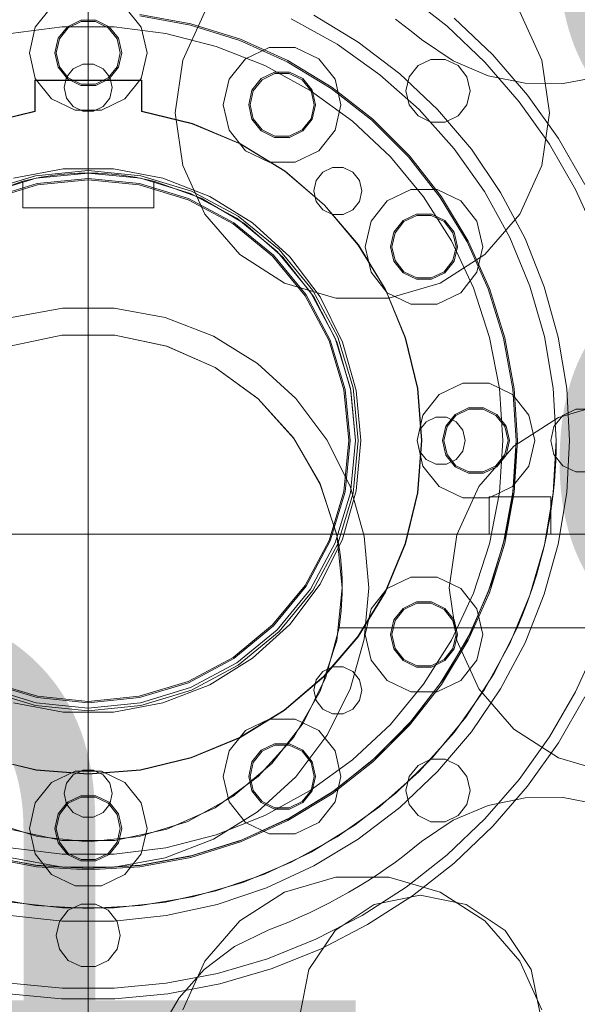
# Model space of a CAD drawing. Header units: millimetres. Extents: x -1970 to 61924, y -58230 to 6847.
# Tile 679 of 925: x 24424 to 24633, y 1514 to 1882. Entities that reach past the tile are written whole.
import ezdxf

# ---------------------------------------------------------------- set-up
doc = ezdxf.new("R2010")
doc.units = ezdxf.units.MM
for name, color, linetype, lineweight in [('COTAS_O', 1, 'Continuous', 0), ('COTAS_P', 1, 'Continuous', 0), ('lateral_briquetadora', 7, 'Continuous', 0)]:
    doc.layers.add(name, color=color, linetype=linetype, lineweight=lineweight)
doc.dimstyles.new('R19_100', dxfattribs={"dimtxt": 250, "dimasz": 150, "dimexe": 150, "dimexo": 80, "dimgap": 100, "dimtad": 1, "dimtih": 1, "dimtoh": 1, "dimdsep": 46, "dimcen": 0.09, "dimadec": 0, "dimazin": 0, "dimtfac": 1, "dimtdec": 4, "dimtofl": 0, "dimtmove": 0, "dimatfit": 3, "dimfxl": 1, "dimtolj": 1, "dimtzin": 0, "dimarcsym": 0})

# ---------------------------------------------------------------- blocks, each defined once
blk = doc.blocks.new('DIM_R26_4')
at = {"layer": 'COTAS_P'}
for p, q in [((15248.37, 1279.09), (24311.82, 4109.09)), ((24311.82, 4109.09), (24155.23, 4107.34)), ((24311.82, 4109.09), (24182.05, 4021.43)), ((24580.07, 3250), (24311.82, 4109.09)), ((15248.37, 1279.09), (15378.14, 1366.76)), ((15248.37, 1279.09), (15404.97, 1280.85)), ((15516.62, 420), (15248.37, 1279.09))]:
    blk.add_line(p, q, dxfattribs=at)
blk.add_text('9495 P', height=250, rotation=17.3406, dxfattribs=at).set_placement((19750.29, 2789.55))
blk = doc.blocks.new('DIM_R26_6')
at = {"layer": 'COTAS_P'}
for p, q in [((24580.07, 3250), (24980.07, 3250)), ((24980.07, 3250), (24935.07, 3100)), ((24980.07, 0), (24980.07, 3250)), ((24980.07, 3250), (25025.07, 3100)), ((24980.07, 0), (24935.07, 150)), ((24980.07, 0), (25025.07, 150)), ((24580.07, 0), (24980.07, 0))]:
    blk.add_line(p, q, dxfattribs=at)
blk.add_text('3250 P', height=250, rotation=90, dxfattribs=at).set_placement((24880.07, 1625))
blk = doc.blocks.new('DIM_R26_7')
at = {"layer": 'COTAS_P'}
for p, q in [((24250.07, 2141), (24400.07, 2186)), ((26750.07, 2141), (26600.07, 2186)), ((24250.07, 1241), (24250.07, 2141)), ((24250.07, 2141), (26750.07, 2141)), ((24250.07, 2141), (24400.07, 2096)), ((26750.07, 2141), (26600.07, 2096)), ((26750.07, 1241), (26750.07, 2141))]:
    blk.add_line(p, q, dxfattribs=at)
blk.add_text('2500 P', height=250, dxfattribs=at).set_placement((25500.07, 2241))
blk = doc.blocks.new('DIM_R26_8')
at = {"layer": 'COTAS_P'}
for p, q in [((24250.07, 1241), (24650.07, 1241)), ((24650.07, 1241), (24605.07, 1091)), ((24650.07, 0), (24650.07, 1241)), ((24650.07, 1241), (24695.07, 1091)), ((24650.07, 0), (24605.07, 150)), ((24650.07, 0), (24695.07, 150)), ((24250.07, 0), (24650.07, 0))]:
    blk.add_line(p, q, dxfattribs=at)
blk.add_text('1241 P', height=250, rotation=90, dxfattribs=at).set_placement((24550.07, 620.5))
blk = doc.blocks.new('DIM_R26_23')
at = {"layer": 'COTAS_O'}
for p, q in [((23750.07, 2330), (24450.07, 2330)), ((24450.07, 2330), (24405.07, 2180)), ((24450.07, 0), (24450.07, 2330)), ((24450.07, 2330), (24495.07, 2180)), ((24450.07, 0), (24405.07, 150)), ((24450.07, 0), (24495.07, 150)), ((23750.07, 0), (24450.07, 0))]:
    blk.add_line(p, q, dxfattribs=at)
blk.add_text('2330 O', height=250, rotation=90, dxfattribs=at).set_placement((24350.07, 1165))

msp = doc.modelspace()

# ---------------------------------------------------------------- linework, layer by layer
at = {"layer": 'lateral_briquetadora'}
for p, q in [((24568.979, 1891.988), (24584.314, 1879.929)), ((24430.246, 1879.545), (24436.351, 1887.2)), ((24463.784, 1887.2), (24469.889, 1879.545)), ((24485.403, 1867.256), (24493.68, 1885.38)), ((24611.455, 1885.38), (24619.732, 1867.256)), ((24442.274, 1879.773), (24447.286, 1882.187)), ((24442.586, 1879.382), (24447.397, 1881.699)), ((24447.286, 1882.187), (24452.849, 1882.187)), ((24447.397, 1881.699), (24452.738, 1881.699)), ((24452.738, 1881.699), (24457.549, 1879.382)), ((24452.849, 1882.187), (24457.861, 1879.773)), ((24469.353, 1883.833), (24488.358, 1880.351)), ((24469.414, 1884.33), (24488.478, 1880.836)), ((24525.997, 1882.67), (24543.173, 1873.177)), ((24551.081, 1873.984), (24534.381, 1884.032)), ((24568.249, 1880.107), (24564.927, 1882.583)), ((24586.933, 1882.952), (24601.328, 1869.227)), ((24421.023, 1877.255), (24440.335, 1879.694)), ((24428.067, 1870), (24430.246, 1879.545)), ((24438.805, 1875.424), (24442.274, 1879.773)), ((24439.256, 1875.207), (24442.586, 1879.382)), ((24440.335, 1879.694), (24459.8, 1879.694)), ((24457.549, 1879.382), (24460.879, 1875.207)), ((24457.861, 1879.773), (24461.33, 1875.424)), ((24459.8, 1879.694), (24479.112, 1877.255)), ((24469.889, 1879.545), (24472.067, 1870)), ((24488.358, 1880.351), (24506.804, 1874.603)), ((24488.478, 1880.836), (24506.982, 1875.07)), ((24571.518, 1877.56), (24568.249, 1880.107)), ((24584.314, 1879.929), (24598.433, 1866.466)), ((24437.567, 1870), (24438.805, 1875.424)), ((24438.067, 1870), (24439.256, 1875.207)), ((24460.879, 1875.207), (24462.067, 1870)), ((24461.33, 1875.424), (24462.567, 1870)), ((24479.112, 1877.255), (24497.965, 1872.414)), ((24506.804, 1874.603), (24524.423, 1866.673)), ((24506.982, 1875.07), (24524.656, 1867.116)), ((24574.733, 1874.945), (24571.518, 1877.56)), ((24586.499, 1866.974), (24574.733, 1874.945)), ((24497.965, 1872.414), (24516.063, 1865.248)), ((24508.851, 1867.774), (24517.672, 1872.022)), ((24517.672, 1872.022), (24527.463, 1872.022)), ((24527.463, 1872.022), (24536.284, 1867.774)), ((24543.173, 1873.177), (24559.178, 1861.821)), ((24566.597, 1862.189), (24551.081, 1873.984)), ((24430.246, 1860.455), (24428.067, 1870)), ((24438.805, 1864.576), (24437.567, 1870)), ((24439.256, 1864.793), (24438.067, 1870)), ((24462.067, 1870), (24460.879, 1864.793)), ((24462.567, 1870), (24461.33, 1864.576)), ((24472.067, 1870), (24469.889, 1860.455)), ((24482.567, 1847.535), (24485.403, 1867.256)), ((24502.746, 1860.119), (24508.851, 1867.774)), ((24524.423, 1866.673), (24540.958, 1856.677)), ((24524.656, 1867.116), (24541.242, 1857.089)), ((24536.284, 1867.774), (24542.389, 1860.119)), ((24578.212, 1867.514), (24573.4, 1865.197)), ((24583.552, 1867.514), (24578.212, 1867.514)), ((24588.364, 1865.197), (24583.552, 1867.514)), ((24599.595, 1861.452), (24586.499, 1866.974)), ((24601.328, 1869.227), (24614.353, 1854.195)), ((24619.732, 1867.256), (24622.567, 1847.535)), ((24442.274, 1860.227), (24438.805, 1864.576)), ((24442.586, 1860.618), (24439.256, 1864.793)), ((24441.959, 1860.905), (24444.456, 1864.036)), ((24444.456, 1864.036), (24448.065, 1865.774)), ((24448.065, 1865.774), (24452.07, 1865.774)), ((24452.07, 1865.774), (24455.679, 1864.036)), ((24455.679, 1864.036), (24458.176, 1860.905)), ((24460.879, 1864.793), (24457.549, 1860.618)), ((24461.33, 1864.576), (24457.861, 1860.227)), ((24516.063, 1865.248), (24533.121, 1855.871)), ((24573.4, 1865.197), (24570.071, 1861.021)), ((24591.694, 1861.021), (24588.364, 1865.197)), ((24598.433, 1866.466), (24611.208, 1851.723)), ((24430.067, 1859.75), (24470.067, 1859.75)), ((24430.067, 1848.136), (24430.067, 1859.75)), ((24430.167, 1848.051), (24430.167, 1859.65)), ((24430.167, 1859.65), (24469.967, 1859.65)), ((24436.351, 1852.8), (24430.246, 1860.455)), ((24441.067, 1857), (24441.959, 1860.905)), ((24447.286, 1857.813), (24442.274, 1860.227)), ((24447.397, 1858.301), (24442.586, 1860.618)), ((24457.549, 1860.618), (24452.738, 1858.301)), ((24457.861, 1860.227), (24452.849, 1857.813)), ((24458.176, 1860.905), (24459.067, 1857)), ((24469.889, 1860.455), (24463.784, 1852.8)), ((24469.967, 1859.65), (24469.967, 1848.051)), ((24470.067, 1859.75), (24470.067, 1848.136)), ((24500.567, 1850.574), (24502.746, 1860.119)), ((24511.305, 1855.997), (24514.774, 1860.347)), ((24511.756, 1855.78), (24515.086, 1859.956)), ((24514.774, 1860.347), (24519.786, 1862.76)), ((24515.086, 1859.956), (24519.897, 1862.273)), ((24519.786, 1862.76), (24525.349, 1862.76)), ((24519.897, 1862.273), (24525.238, 1862.273)), ((24525.238, 1862.273), (24530.049, 1859.956)), ((24525.349, 1862.76), (24530.361, 1860.347)), ((24530.049, 1859.956), (24533.379, 1855.78)), ((24530.361, 1860.347), (24533.83, 1855.997)), ((24542.389, 1860.119), (24544.567, 1850.574)), ((24559.178, 1861.821), (24573.811, 1848.744)), ((24580.747, 1848.786), (24566.597, 1862.189)), ((24570.071, 1861.021), (24568.882, 1855.815)), ((24592.882, 1855.815), (24591.694, 1861.021)), ((24613.516, 1858.59), (24599.595, 1861.452)), ((24641.685, 1861.183), (24627.729, 1858.499)), ((24441.959, 1853.095), (24441.067, 1857)), ((24452.849, 1857.813), (24447.286, 1857.813)), ((24452.738, 1858.301), (24447.397, 1858.301)), ((24459.067, 1857), (24458.176, 1853.095)), ((24510.067, 1850.574), (24511.305, 1855.997)), ((24510.567, 1850.574), (24511.756, 1855.78)), ((24533.121, 1855.871), (24548.868, 1844.43)), ((24533.379, 1855.78), (24534.567, 1850.574)), ((24533.83, 1855.997), (24535.067, 1850.574)), ((24540.958, 1856.677), (24556.167, 1844.762)), ((24541.242, 1857.089), (24556.499, 1845.136)), ((24568.882, 1855.815), (24570.071, 1850.608)), ((24591.694, 1850.608), (24592.882, 1855.815)), ((24627.729, 1858.499), (24613.516, 1858.59)), ((24445.172, 1848.552), (24436.351, 1852.8)), ((24444.456, 1849.964), (24441.959, 1853.095)), ((24463.784, 1852.8), (24454.963, 1848.552)), ((24458.176, 1853.095), (24455.679, 1849.964)), ((24614.353, 1854.195), (24625.889, 1837.994)), ((24448.065, 1848.226), (24444.456, 1849.964)), ((24454.963, 1848.552), (24445.172, 1848.552)), ((24455.679, 1849.964), (24452.07, 1848.226)), ((24502.746, 1841.028), (24500.567, 1850.574)), ((24511.305, 1845.15), (24510.067, 1850.574)), ((24511.756, 1845.367), (24510.567, 1850.574)), ((24534.567, 1850.574), (24533.379, 1845.367)), ((24535.067, 1850.574), (24533.83, 1845.15)), ((24544.567, 1850.574), (24542.389, 1841.028)), ((24570.071, 1850.608), (24573.4, 1846.433)), ((24573.811, 1848.744), (24586.888, 1834.111)), ((24593.364, 1833.931), (24580.747, 1848.786)), ((24588.364, 1846.433), (24591.694, 1850.608)), ((24611.208, 1851.723), (24622.524, 1835.831)), ((24411.103, 1843.509), (24430.067, 1848.136)), ((24411.206, 1843.437), (24430.167, 1848.051)), ((24452.07, 1848.226), (24448.065, 1848.226)), ((24469.967, 1848.051), (24488.929, 1843.437)), ((24470.067, 1848.136), (24489.032, 1843.509)), ((24485.403, 1827.814), (24482.567, 1847.535)), ((24514.774, 1840.801), (24511.305, 1845.15)), ((24515.086, 1841.192), (24511.756, 1845.367)), ((24533.379, 1845.367), (24530.049, 1841.192)), ((24533.83, 1845.15), (24530.361, 1840.801)), ((24556.167, 1844.762), (24569.829, 1831.1)), ((24556.499, 1845.136), (24570.203, 1831.431)), ((24573.4, 1846.433), (24578.212, 1844.116)), ((24583.552, 1844.116), (24588.364, 1846.433)), ((24622.567, 1847.535), (24619.732, 1827.814)), ((24488.929, 1843.437), (24506.938, 1835.92)), ((24489.032, 1843.509), (24507.043, 1835.979)), ((24508.851, 1833.373), (24502.746, 1841.028)), ((24519.897, 1838.875), (24515.086, 1841.192)), ((24530.049, 1841.192), (24525.238, 1838.875)), ((24542.389, 1841.028), (24536.284, 1833.373)), ((24548.868, 1844.43), (24563.058, 1831.105)), ((24578.212, 1844.116), (24583.552, 1844.116)), ((24519.786, 1838.387), (24514.774, 1840.801)), ((24525.349, 1838.387), (24519.786, 1838.387)), ((24525.238, 1838.875), (24519.897, 1838.875)), ((24530.361, 1840.801), (24525.349, 1838.387)), ((24625.889, 1837.994), (24635.834, 1820.769)), ((24506.938, 1835.92), (24523.553, 1825.685)), ((24507.043, 1835.979), (24523.658, 1825.732)), ((24586.888, 1834.111), (24598.244, 1818.106)), ((24604.302, 1817.8), (24593.364, 1833.931)), ((24622.524, 1835.831), (24632.279, 1818.936)), ((24517.672, 1829.125), (24508.851, 1833.373)), ((24536.284, 1833.373), (24527.463, 1829.125)), ((24563.058, 1831.105), (24575.465, 1816.107)), ((24569.829, 1831.1), (24581.745, 1815.89)), ((24570.203, 1831.431), (24582.156, 1816.174)), ((24422.154, 1823.106), (24440.656, 1826.565)), ((24440.656, 1826.565), (24459.479, 1826.565)), ((24459.479, 1826.565), (24477.981, 1823.106)), ((24493.68, 1809.69), (24485.403, 1827.814)), ((24527.463, 1829.125), (24517.672, 1829.125)), ((24537.794, 1825.375), (24541.403, 1827.112)), ((24541.403, 1827.112), (24545.408, 1827.112)), ((24545.408, 1827.112), (24549.017, 1825.375)), ((24619.732, 1827.814), (24611.455, 1809.69)), ((24430.363, 1824.059), (24411.416, 1818.312)), ((24411.799, 1817.388), (24430.558, 1823.079)), ((24432.479, 1823.441), (24425.567, 1821.952)), ((24450.067, 1826), (24430.363, 1824.059)), ((24430.558, 1823.079), (24450.067, 1825)), ((24430.949, 1821.117), (24450.067, 1823)), ((24431.046, 1820.627), (24450.067, 1822.5)), ((24439.479, 1824.438), (24432.479, 1823.441)), ((24446.532, 1824.937), (24439.479, 1824.438)), ((24453.603, 1824.937), (24446.532, 1824.937)), ((24469.772, 1824.059), (24450.067, 1826)), ((24450.067, 1825), (24469.577, 1823.079)), ((24450.067, 1823), (24469.186, 1821.117)), ((24450.067, 1822.5), (24469.089, 1820.627)), ((24460.656, 1824.438), (24453.603, 1824.937)), ((24467.655, 1823.441), (24460.656, 1824.438)), ((24474.567, 1821.952), (24467.655, 1823.441)), ((24469.577, 1823.079), (24488.336, 1817.388)), ((24488.719, 1818.312), (24469.772, 1824.059)), ((24477.981, 1823.106), (24495.533, 1816.307)), ((24523.553, 1825.685), (24538.368, 1812.981)), ((24523.658, 1825.732), (24538.472, 1813.018)), ((24535.297, 1822.243), (24537.794, 1825.375)), ((24549.017, 1825.375), (24551.514, 1822.243)), ((24407.785, 1815.621), (24425.567, 1821.952)), ((24412.565, 1815.54), (24430.949, 1821.117)), ((24412.756, 1815.078), (24431.046, 1820.627)), ((24425.567, 1812), (24425.567, 1821.952)), ((24469.089, 1820.627), (24487.379, 1815.078)), ((24469.186, 1821.117), (24487.57, 1815.54)), ((24474.567, 1821.952), (24492.35, 1815.621)), ((24474.567, 1821.952), (24474.567, 1812)), ((24534.406, 1818.338), (24535.297, 1822.243)), ((24551.514, 1822.243), (24552.406, 1818.338)), ((24561.924, 1814.7), (24570.746, 1818.948)), ((24570.746, 1818.948), (24580.537, 1818.948)), ((24580.537, 1818.948), (24589.358, 1814.7)), ((24632.279, 1818.936), (24640.383, 1801.191)), ((24487.57, 1815.54), (24504.513, 1806.484)), ((24488.336, 1817.388), (24505.625, 1808.147)), ((24506.18, 1808.978), (24488.719, 1818.312)), ((24492.35, 1815.621), (24508.626, 1806.061)), ((24495.533, 1816.307), (24511.536, 1806.398)), ((24535.297, 1814.433), (24534.406, 1818.338)), ((24552.406, 1818.338), (24551.514, 1814.433)), ((24575.465, 1816.107), (24585.895, 1799.672)), ((24581.745, 1815.89), (24591.74, 1799.356)), ((24582.156, 1816.174), (24592.183, 1799.588)), ((24598.244, 1818.106), (24607.737, 1800.93)), ((24613.431, 1800.58), (24604.302, 1817.8)), ((24474.567, 1812), (24425.567, 1812)), ((24487.379, 1815.078), (24504.236, 1806.068)), ((24537.794, 1811.302), (24535.297, 1814.433)), ((24538.368, 1812.981), (24551.017, 1798.122)), ((24538.472, 1813.018), (24551.12, 1798.15)), ((24551.514, 1814.433), (24549.017, 1811.302)), ((24555.82, 1807.045), (24561.924, 1814.7)), ((24589.358, 1814.7), (24595.462, 1807.045)), ((24506.727, 1794.633), (24493.68, 1809.69)), ((24505.625, 1808.147), (24520.778, 1795.711)), ((24521.485, 1796.418), (24506.18, 1808.978)), ((24541.403, 1809.564), (24537.794, 1811.302)), ((24545.408, 1809.564), (24541.403, 1809.564)), ((24549.017, 1811.302), (24545.408, 1809.564)), ((24567.848, 1807.273), (24572.86, 1809.687)), ((24568.159, 1806.882), (24572.971, 1809.199)), ((24572.86, 1809.687), (24578.423, 1809.687)), ((24572.971, 1809.199), (24578.311, 1809.199)), ((24578.311, 1809.199), (24583.123, 1806.882)), ((24578.423, 1809.687), (24583.435, 1807.273)), ((24611.455, 1809.69), (24598.408, 1794.633)), ((24504.236, 1806.068), (24519.01, 1793.943)), ((24504.513, 1806.484), (24519.364, 1794.296)), ((24508.626, 1806.061), (24522.815, 1793.613)), ((24511.536, 1806.398), (24525.446, 1793.717)), ((24553.641, 1797.5), (24555.82, 1807.045)), ((24564.379, 1802.924), (24567.848, 1807.273)), ((24564.83, 1802.707), (24568.159, 1806.882)), ((24583.123, 1806.882), (24586.453, 1802.707)), ((24583.435, 1807.273), (24586.903, 1802.924)), ((24595.462, 1807.045), (24597.641, 1797.5)), ((24563.141, 1797.5), (24564.379, 1802.924)), ((24563.641, 1797.5), (24564.83, 1802.707)), ((24586.453, 1802.707), (24587.641, 1797.5)), ((24586.903, 1802.924), (24588.141, 1797.5)), ((24607.737, 1800.93), (24615.247, 1782.799)), ((24620.645, 1782.474), (24613.431, 1800.58)), ((24551.017, 1798.122), (24561.193, 1781.469)), ((24551.12, 1798.15), (24561.295, 1781.489)), ((24555.82, 1787.955), (24553.641, 1797.5)), ((24564.379, 1792.076), (24563.141, 1797.5)), ((24564.83, 1792.293), (24563.641, 1797.5)), ((24585.895, 1799.672), (24594.183, 1782.059)), ((24587.641, 1797.5), (24586.453, 1792.293)), ((24588.141, 1797.5), (24586.903, 1792.076)), ((24591.74, 1799.356), (24599.67, 1781.737)), ((24592.183, 1799.588), (24600.138, 1781.914)), ((24597.641, 1797.5), (24595.462, 1787.955)), ((24523.488, 1783.861), (24506.727, 1794.633)), ((24519.01, 1793.943), (24531.136, 1779.168)), ((24519.364, 1794.296), (24531.552, 1779.446)), ((24520.778, 1795.711), (24533.214, 1780.557)), ((24534.046, 1781.113), (24521.485, 1796.418)), ((24522.815, 1793.613), (24534.413, 1778.72)), ((24525.446, 1793.717), (24536.79, 1778.696)), ((24598.408, 1794.633), (24581.647, 1783.861)), ((24567.848, 1787.727), (24564.379, 1792.076)), ((24568.159, 1788.118), (24564.83, 1792.293)), ((24586.453, 1792.293), (24583.123, 1788.118)), ((24586.903, 1792.076), (24583.435, 1787.727)), ((24561.924, 1780.3), (24555.82, 1787.955)), ((24572.86, 1785.313), (24567.848, 1787.727)), ((24572.971, 1785.801), (24568.159, 1788.118)), ((24578.311, 1785.801), (24572.971, 1785.801)), ((24583.123, 1788.118), (24578.311, 1785.801)), ((24583.435, 1787.727), (24578.423, 1785.313)), ((24595.462, 1787.955), (24589.358, 1780.3)), ((24542.605, 1778.248), (24523.488, 1783.861)), ((24581.647, 1783.861), (24562.53, 1778.248)), ((24578.423, 1785.313), (24572.86, 1785.313)), ((24594.183, 1782.059), (24600.198, 1763.547)), ((24615.247, 1782.799), (24620.68, 1763.941)), ((24625.859, 1763.695), (24620.645, 1782.474)), ((24531.136, 1779.168), (24540.146, 1762.312)), ((24531.552, 1779.446), (24540.608, 1762.503)), ((24533.214, 1780.557), (24542.455, 1763.268)), ((24543.379, 1763.651), (24534.046, 1781.113)), ((24534.413, 1778.72), (24543.005, 1761.914)), ((24536.79, 1778.696), (24545.18, 1761.847)), ((24561.193, 1781.469), (24568.644, 1763.433)), ((24561.295, 1781.489), (24568.745, 1763.446)), ((24570.746, 1776.052), (24561.924, 1780.3)), ((24589.358, 1780.3), (24580.537, 1776.052)), ((24599.67, 1781.737), (24605.418, 1763.291)), ((24600.138, 1781.914), (24605.904, 1763.41)), ((24562.53, 1778.248), (24542.605, 1778.248)), ((24580.537, 1776.052), (24570.746, 1776.052)), ((24421.333, 1770.992), (24440.379, 1774.552)), ((24440.379, 1774.552), (24459.756, 1774.552)), ((24459.756, 1774.552), (24478.802, 1770.992)), ((24478.802, 1770.992), (24496.87, 1763.992)), ((24420.711, 1760.35), (24440.137, 1764.48)), ((24420.767, 1760.368), (24440.157, 1764.482)), ((24440.137, 1764.48), (24459.998, 1764.48)), ((24440.157, 1764.482), (24459.978, 1764.482)), ((24459.978, 1764.482), (24479.368, 1760.368)), ((24459.998, 1764.48), (24479.424, 1760.35)), ((24496.87, 1763.992), (24513.344, 1753.792)), ((24549.127, 1744.704), (24543.379, 1763.651)), ((24620.68, 1763.941), (24623.967, 1744.594)), ((24629.012, 1744.461), (24625.859, 1763.695)), ((24479.368, 1760.368), (24497.483, 1752.321)), ((24479.424, 1760.35), (24497.567, 1752.272)), ((24540.146, 1762.312), (24545.694, 1744.021)), ((24540.608, 1762.503), (24546.184, 1744.119)), ((24542.455, 1763.268), (24548.146, 1744.509)), ((24543.005, 1761.914), (24548.286, 1743.792)), ((24545.18, 1761.847), (24550.331, 1743.742)), ((24568.644, 1763.433), (24573.19, 1744.455)), ((24568.745, 1763.446), (24573.29, 1744.461)), ((24600.198, 1763.547), (24603.845, 1744.427)), ((24605.418, 1763.291), (24608.901, 1744.286)), ((24605.904, 1763.41), (24609.397, 1744.346)), ((24513.344, 1753.792), (24527.663, 1740.738)), ((24497.483, 1752.321), (24513.533, 1740.69)), ((24497.567, 1752.272), (24513.635, 1740.599)), ((24581.351, 1742.2), (24590.172, 1746.448)), ((24590.172, 1746.448), (24599.963, 1746.448)), ((24599.963, 1746.448), (24608.784, 1742.2)), ((24545.694, 1744.021), (24547.567, 1725)), ((24546.184, 1744.119), (24548.067, 1725)), ((24548.146, 1744.509), (24550.067, 1725)), ((24548.286, 1743.792), (24550.067, 1725)), ((24551.067, 1725), (24549.127, 1744.704)), ((24550.331, 1743.742), (24552.067, 1725)), ((24573.19, 1744.455), (24574.717, 1725)), ((24573.29, 1744.461), (24574.817, 1725)), ((24575.246, 1734.545), (24581.351, 1742.2)), ((24603.845, 1744.427), (24605.067, 1725)), ((24608.784, 1742.2), (24614.889, 1734.545)), ((24608.901, 1744.286), (24610.067, 1725)), ((24609.397, 1744.346), (24610.567, 1725)), ((24623.967, 1744.594), (24625.067, 1725)), ((24630.067, 1725), (24629.012, 1744.461)), ((24513.533, 1740.69), (24526.821, 1725.982)), ((24513.635, 1740.599), (24526.924, 1725.84)), ((24527.663, 1740.738), (24539.34, 1725.275)), ((24625.988, 1733.674), (24645.105, 1739.287)), ((24573.067, 1725), (24575.246, 1734.545)), ((24583.805, 1730.424), (24587.274, 1734.773)), ((24584.256, 1730.207), (24587.586, 1734.382)), ((24587.274, 1734.773), (24592.286, 1737.187)), ((24587.586, 1734.382), (24592.397, 1736.699)), ((24592.286, 1737.187), (24597.849, 1737.187)), ((24592.397, 1736.699), (24597.738, 1736.699)), ((24597.738, 1736.699), (24602.549, 1734.382)), ((24597.849, 1737.187), (24602.861, 1734.773)), ((24602.549, 1734.382), (24605.879, 1730.207)), ((24602.861, 1734.773), (24606.33, 1730.424)), ((24614.889, 1734.545), (24617.067, 1725)), ((24627.586, 1734.382), (24624.256, 1730.207)), ((24632.397, 1736.699), (24627.586, 1734.382)), ((24637.738, 1736.699), (24632.397, 1736.699)), ((24573.959, 1728.905), (24576.456, 1732.036)), ((24576.456, 1732.036), (24580.065, 1733.774)), ((24580.065, 1733.774), (24584.07, 1733.774)), ((24582.567, 1725), (24583.805, 1730.424)), ((24584.07, 1733.774), (24587.679, 1732.036)), ((24587.679, 1732.036), (24590.176, 1728.905)), ((24606.33, 1730.424), (24607.567, 1725)), ((24609.227, 1722.902), (24625.988, 1733.674)), ((24573.067, 1725), (24573.959, 1728.905)), ((24583.067, 1725), (24584.256, 1730.207)), ((24590.176, 1728.905), (24591.067, 1725)), ((24605.879, 1730.207), (24607.067, 1725)), ((24624.256, 1730.207), (24623.067, 1725)), ((24526.821, 1725.982), (24536.767, 1708.836)), ((24526.924, 1725.84), (24536.854, 1708.64)), ((24539.34, 1725.275), (24547.977, 1707.93)), ((24547.567, 1725), (24545.694, 1705.979)), ((24548.067, 1725), (24546.184, 1705.881)), ((24550.067, 1725), (24548.146, 1705.491)), ((24549.127, 1705.296), (24551.067, 1725)), ((24552.067, 1725), (24550.331, 1706.258)), ((24575.246, 1715.455), (24573.067, 1725)), ((24573.959, 1721.095), (24573.067, 1725)), ((24574.717, 1725), (24573.183, 1705.5)), ((24574.817, 1725), (24573.282, 1705.485)), ((24583.805, 1719.576), (24582.567, 1725)), ((24584.256, 1719.793), (24583.067, 1725)), ((24591.067, 1725), (24590.176, 1721.095)), ((24605.067, 1725), (24603.845, 1705.573)), ((24607.067, 1725), (24605.879, 1719.793)), ((24607.567, 1725), (24606.33, 1719.576)), ((24610.067, 1725), (24608.901, 1705.714)), ((24610.567, 1725), (24609.397, 1705.654)), ((24610.067, 1725), (24610.039, 1721.992)), ((24617.067, 1725), (24614.889, 1715.455)), ((24623.067, 1725), (24624.256, 1719.793)), ((24625.067, 1725), (24623.967, 1705.406)), ((24625.067, 1725), (24625.027, 1721.217)), ((24629.012, 1705.539), (24630.067, 1725)), ((24576.456, 1717.964), (24573.959, 1721.095)), ((24587.274, 1715.227), (24583.805, 1719.576)), ((24587.586, 1715.618), (24584.256, 1719.793)), ((24590.176, 1721.095), (24587.679, 1717.964)), ((24596.18, 1707.845), (24609.227, 1722.902)), ((24605.879, 1719.793), (24602.549, 1715.618)), ((24606.33, 1719.576), (24602.861, 1715.227)), ((24610.039, 1721.992), (24609.954, 1718.984)), ((24624.256, 1719.793), (24627.586, 1715.618)), ((24625.027, 1721.217), (24624.904, 1717.436)), ((24580.065, 1716.226), (24576.456, 1717.964)), ((24584.07, 1716.226), (24580.065, 1716.226)), ((24587.679, 1717.964), (24584.07, 1716.226)), ((24609.813, 1715.979), (24609.615, 1712.977)), ((24609.954, 1718.984), (24609.813, 1715.979)), ((24624.904, 1717.436), (24624.7, 1713.658)), ((24581.351, 1707.8), (24575.246, 1715.455)), ((24592.286, 1712.813), (24587.274, 1715.227)), ((24592.397, 1713.301), (24587.586, 1715.618)), ((24597.849, 1712.813), (24592.286, 1712.813)), ((24597.738, 1713.301), (24592.397, 1713.301)), ((24602.549, 1715.618), (24597.738, 1713.301)), ((24602.861, 1715.227), (24597.849, 1712.813)), ((24614.889, 1715.455), (24608.784, 1707.8)), ((24609.615, 1712.977), (24609.361, 1709.979)), ((24624.7, 1713.658), (24624.414, 1709.886)), ((24627.586, 1715.618), (24632.397, 1713.301)), ((24632.397, 1713.301), (24637.738, 1713.301)), ((24536.767, 1708.836), (24542.938, 1690)), ((24536.854, 1708.64), (24542.992, 1689.752)), ((24609.361, 1709.979), (24609.05, 1706.986)), ((24624.414, 1709.886), (24624.046, 1706.121)), ((24545.694, 1705.979), (24540.146, 1687.688)), ((24546.184, 1705.881), (24540.608, 1687.497)), ((24548.146, 1705.491), (24542.455, 1686.732)), ((24543.379, 1686.349), (24549.127, 1705.296)), ((24550.331, 1706.258), (24545.18, 1688.153)), ((24547.977, 1707.93), (24553.28, 1689.294)), ((24573.183, 1705.5), (24568.617, 1686.481)), ((24573.282, 1705.485), (24568.712, 1686.45)), ((24590.172, 1703.552), (24581.351, 1707.8)), ((24587.903, 1689.721), (24596.18, 1707.845)), ((24608.784, 1707.8), (24599.963, 1703.552)), ((24603.845, 1705.573), (24600.198, 1686.453)), ((24608.901, 1705.714), (24605.418, 1686.709)), ((24609.397, 1705.654), (24605.904, 1686.59)), ((24609.05, 1706.986), (24608.683, 1704)), ((24623.967, 1705.406), (24620.68, 1686.059)), ((24624.046, 1706.121), (24623.597, 1702.364)), ((24625.859, 1686.305), (24629.012, 1705.539)), ((24599.963, 1703.552), (24590.172, 1703.552)), ((24600.067, 1690), (24600.067, 1704)), ((24608.683, 1704), (24600.067, 1704)), ((24623.067, 1704), (24600.067, 1704)), ((24608.404, 1701.987), (24608.099, 1699.978)), ((24608.683, 1704), (24608.404, 1701.987)), ((24623.067, 1704), (24623.067, 1690)), ((24623.597, 1702.364), (24623.067, 1698.618)), ((24607.768, 1697.973), (24607.412, 1695.973)), ((24608.099, 1699.978), (24607.768, 1697.973)), ((24622.673, 1696.148), (24622.875, 1697.382)), ((24622.875, 1697.382), (24623.067, 1698.618)), ((24623.067, 1698.618), (24623.067, 1690)), ((24607.031, 1693.977), (24606.624, 1691.986)), ((24607.412, 1695.973), (24607.031, 1693.977)), ((24622.015, 1692.454), (24622.243, 1693.684)), ((24622.243, 1693.684), (24622.462, 1694.915)), ((24622.462, 1694.915), (24622.673, 1696.148)), ((24940.067, 1690), (24000.067, 1690)), ((24357.197, 1690), (24542.938, 1690)), ((24543.502, 1687.177), (24542.938, 1690)), ((24777.067, 1690), (24542.938, 1690)), ((24600.067, 1690), (24606.192, 1690)), ((24623.067, 1690), (24600.067, 1690)), ((24606.192, 1690), (24600.732, 1671.147)), ((24606.624, 1691.986), (24606.192, 1690)), ((24621.532, 1690), (24620.404, 1684.869)), ((24621.532, 1690), (24621.778, 1691.226)), ((24980.067, 1690), (24621.532, 1690)), ((24623.067, 1690), (24621.532, 1690)), ((24621.778, 1691.226), (24622.015, 1692.454)), ((24885.067, 1690), (24623.067, 1690)), ((24540.146, 1687.688), (24531.136, 1670.832)), ((24540.608, 1687.497), (24531.552, 1670.554)), ((24542.455, 1686.732), (24533.214, 1669.443)), ((24534.046, 1668.887), (24543.379, 1686.349)), ((24545.18, 1688.153), (24536.79, 1671.304)), ((24542.992, 1689.752), (24545.067, 1670)), ((24543.979, 1684.338), (24543.502, 1687.177)), ((24553.28, 1689.294), (24555.067, 1670)), ((24568.617, 1686.481), (24561.131, 1668.41)), ((24568.712, 1686.45), (24561.221, 1668.365)), ((24585.067, 1670), (24587.903, 1689.721)), ((24600.198, 1686.453), (24594.183, 1667.941)), ((24605.418, 1686.709), (24599.67, 1668.263)), ((24605.904, 1686.59), (24600.138, 1668.086)), ((24620.645, 1667.526), (24625.859, 1686.305)), ((24544.371, 1681.487), (24543.979, 1684.338)), ((24620.68, 1686.059), (24615.247, 1667.201)), ((24620.404, 1684.869), (24619.122, 1679.774)), ((24544.675, 1678.624), (24544.371, 1681.487)), ((24619.122, 1679.774), (24617.689, 1674.719)), ((24544.893, 1675.754), (24544.675, 1678.624)), ((24545.024, 1672.878), (24544.893, 1675.754)), ((24545.067, 1670), (24545.024, 1672.878)), ((24561.924, 1669.7), (24570.746, 1673.948)), ((24570.746, 1673.948), (24580.537, 1673.948)), ((24580.537, 1673.948), (24589.358, 1669.7)), ((24617.689, 1674.719), (24616.104, 1669.71)), ((24531.136, 1670.832), (24519.01, 1656.057)), ((24531.552, 1670.554), (24519.364, 1655.704)), ((24533.214, 1669.443), (24520.778, 1654.289)), ((24521.485, 1653.582), (24534.046, 1668.887)), ((24536.79, 1671.304), (24525.446, 1656.283)), ((24545.067, 1670), (24542.992, 1650.248)), ((24544.97, 1665.698), (24545.043, 1667.848)), ((24545.043, 1667.848), (24545.067, 1670)), ((24561.131, 1668.41), (24550.911, 1651.733)), ((24561.221, 1668.365), (24550.992, 1651.674)), ((24553.28, 1650.706), (24555.067, 1670)), ((24555.82, 1662.045), (24561.924, 1669.7)), ((24587.903, 1650.279), (24585.067, 1670)), ((24594.183, 1667.941), (24585.895, 1650.328)), ((24589.358, 1669.7), (24595.462, 1662.045)), ((24599.67, 1668.263), (24591.74, 1650.644)), ((24600.138, 1668.086), (24592.183, 1650.412)), ((24600.732, 1671.147), (24593.005, 1653.104)), ((24616.104, 1669.71), (24614.369, 1664.751)), ((24544.848, 1663.549), (24544.97, 1665.698)), ((24567.848, 1662.273), (24572.86, 1664.687)), ((24568.159, 1661.882), (24572.971, 1664.199)), ((24572.86, 1664.687), (24578.423, 1664.687)), ((24572.971, 1664.199), (24578.311, 1664.199)), ((24578.311, 1664.199), (24583.123, 1661.882)), ((24578.423, 1664.687), (24583.435, 1662.273)), ((24615.247, 1667.201), (24607.737, 1649.07)), ((24614.369, 1664.751), (24612.487, 1659.846)), ((24613.431, 1649.42), (24620.645, 1667.526)), ((24544.459, 1659.264), (24544.678, 1661.404)), ((24544.678, 1661.404), (24544.848, 1663.549)), ((24553.641, 1652.5), (24555.82, 1662.045)), ((24564.379, 1657.924), (24567.848, 1662.273)), ((24564.83, 1657.707), (24568.159, 1661.882)), ((24583.123, 1661.882), (24586.453, 1657.707)), ((24583.435, 1662.273), (24586.903, 1657.924)), ((24595.462, 1662.045), (24597.641, 1652.5)), ((24543.876, 1655), (24544.191, 1657.129)), ((24544.191, 1657.129), (24544.459, 1659.264)), ((24563.141, 1652.5), (24564.379, 1657.924)), ((24563.641, 1652.5), (24564.83, 1657.707)), ((24586.453, 1657.707), (24587.641, 1652.5)), ((24586.903, 1657.924), (24588.141, 1652.5)), ((24612.487, 1659.846), (24610.458, 1655)), ((24519.01, 1656.057), (24504.236, 1643.932)), ((24519.364, 1655.704), (24504.513, 1643.516)), ((24520.778, 1654.289), (24505.625, 1641.853)), ((24506.18, 1641.022), (24521.485, 1653.582)), ((24525.446, 1656.283), (24511.536, 1643.602)), ((24543.876, 1655), (24538.967, 1636.507)), ((24785.361, 1655), (24543.876, 1655)), ((24593.005, 1653.104), (24583.126, 1636.144)), ((24610.458, 1655), (24601.768, 1637.754)), ((24980.067, 1655), (24610.458, 1655)), ((24940.067, 1655), (24610.458, 1655)), ((24542.992, 1650.248), (24536.854, 1631.36)), ((24550.911, 1651.733), (24538.208, 1636.859)), ((24550.992, 1651.674), (24538.279, 1636.788)), ((24547.977, 1632.07), (24553.28, 1650.706)), ((24555.82, 1642.955), (24553.641, 1652.5)), ((24564.379, 1647.076), (24563.141, 1652.5)), ((24564.83, 1647.293), (24563.641, 1652.5)), ((24585.895, 1650.328), (24575.465, 1633.893)), ((24591.74, 1650.644), (24581.745, 1634.11)), ((24592.183, 1650.412), (24582.156, 1633.826)), ((24587.641, 1652.5), (24586.453, 1647.293)), ((24588.141, 1652.5), (24586.903, 1647.076)), ((24596.18, 1632.155), (24587.903, 1650.279)), ((24597.641, 1652.5), (24595.462, 1642.955)), ((24604.302, 1632.2), (24613.431, 1649.42)), ((24567.848, 1642.727), (24564.379, 1647.076)), ((24568.159, 1643.118), (24564.83, 1647.293)), ((24586.453, 1647.293), (24583.123, 1643.118)), ((24586.903, 1647.076), (24583.435, 1642.727)), ((24607.737, 1649.07), (24598.244, 1631.894)), ((24640.383, 1648.809), (24632.279, 1631.064)), ((24504.236, 1643.932), (24487.379, 1634.922)), ((24504.513, 1643.516), (24487.57, 1634.46)), ((24511.536, 1643.602), (24495.533, 1633.693)), ((24561.924, 1635.3), (24555.82, 1642.955)), ((24572.86, 1640.313), (24567.848, 1642.727)), ((24572.971, 1640.801), (24568.159, 1643.118)), ((24583.123, 1643.118), (24578.311, 1640.801)), ((24583.435, 1642.727), (24578.423, 1640.313)), ((24595.462, 1642.955), (24589.358, 1635.3)), ((24505.625, 1641.853), (24488.336, 1632.612)), ((24488.719, 1631.688), (24506.18, 1641.022)), ((24535.297, 1635.567), (24537.794, 1638.698)), ((24537.794, 1638.698), (24541.403, 1640.436)), ((24541.403, 1640.436), (24545.408, 1640.436)), ((24545.408, 1640.436), (24549.017, 1638.698)), ((24549.017, 1638.698), (24551.514, 1635.567)), ((24578.423, 1640.313), (24572.86, 1640.313)), ((24578.311, 1640.801), (24572.971, 1640.801)), ((24431.046, 1629.373), (24412.756, 1634.922)), ((24487.379, 1634.922), (24469.089, 1629.373)), ((24538.208, 1636.859), (24523.335, 1624.156)), ((24538.279, 1636.788), (24523.394, 1624.075)), ((24538.967, 1636.507), (24530.453, 1619.372)), ((24534.406, 1631.662), (24535.297, 1635.567)), ((24551.514, 1635.567), (24552.406, 1631.662)), ((24570.746, 1631.052), (24561.924, 1635.3)), ((24583.126, 1636.144), (24571.245, 1620.52)), ((24589.358, 1635.3), (24580.537, 1631.052)), ((24601.768, 1637.754), (24591.231, 1621.57)), ((24411.416, 1631.688), (24430.363, 1625.941)), ((24430.558, 1626.921), (24411.799, 1632.612)), ((24430.949, 1628.883), (24412.565, 1634.46)), ((24487.57, 1634.46), (24469.186, 1628.883)), ((24488.336, 1632.612), (24469.577, 1626.921)), ((24469.772, 1625.941), (24488.719, 1631.688)), ((24495.533, 1633.693), (24477.981, 1626.894)), ((24536.854, 1631.36), (24526.924, 1614.16)), ((24535.297, 1627.757), (24534.406, 1631.662)), ((24539.34, 1614.725), (24547.977, 1632.07)), ((24552.406, 1631.662), (24551.514, 1627.757)), ((24575.465, 1633.893), (24563.058, 1618.895)), ((24581.745, 1634.11), (24569.829, 1618.9)), ((24582.156, 1633.826), (24570.203, 1618.569)), ((24580.537, 1631.052), (24570.746, 1631.052)), ((24598.244, 1631.894), (24586.888, 1615.889)), ((24593.364, 1616.069), (24604.302, 1632.2)), ((24609.227, 1617.098), (24596.18, 1632.155)), ((24632.279, 1631.064), (24622.524, 1614.169)), ((24450.067, 1627), (24430.949, 1628.883)), ((24450.067, 1627.5), (24431.046, 1629.373)), ((24469.089, 1629.373), (24450.067, 1627.5)), ((24469.186, 1628.883), (24450.067, 1627)), ((24537.794, 1624.625), (24535.297, 1627.757)), ((24551.514, 1627.757), (24549.017, 1624.625)), ((24635.834, 1629.231), (24625.889, 1612.006)), ((24440.656, 1623.435), (24422.154, 1626.894)), ((24430.363, 1625.941), (24450.067, 1624)), ((24450.067, 1625), (24430.558, 1626.921)), ((24469.577, 1626.921), (24450.067, 1625)), ((24450.067, 1624), (24469.772, 1625.941)), ((24477.981, 1626.894), (24459.479, 1623.435)), ((24523.335, 1624.156), (24506.657, 1613.936)), ((24523.394, 1624.075), (24506.703, 1613.847)), ((24541.403, 1622.888), (24537.794, 1624.625)), ((24549.017, 1624.625), (24545.408, 1622.888)), ((24459.479, 1623.435), (24440.656, 1623.435)), ((24508.851, 1616.627), (24517.672, 1620.875)), ((24517.672, 1620.875), (24527.463, 1620.875)), ((24527.463, 1620.875), (24536.284, 1616.627)), ((24545.408, 1622.888), (24541.403, 1622.888)), ((24571.245, 1620.52), (24557.54, 1606.469)), ((24591.231, 1621.57), (24578.976, 1606.646)), ((24502.746, 1608.972), (24508.851, 1616.627)), ((24530.453, 1619.372), (24518.678, 1604.291)), ((24536.284, 1616.627), (24542.389, 1608.972)), ((24563.058, 1618.895), (24548.868, 1605.57)), ((24569.829, 1618.9), (24556.167, 1605.238)), ((24570.203, 1618.569), (24556.499, 1604.864)), ((24625.988, 1606.326), (24609.227, 1617.098)), ((24506.657, 1613.936), (24488.586, 1606.451)), ((24506.703, 1613.847), (24488.617, 1606.356)), ((24526.924, 1614.16), (24513.635, 1599.401)), ((24527.663, 1599.262), (24539.34, 1614.725)), ((24586.888, 1615.889), (24573.811, 1601.256)), ((24580.747, 1601.214), (24593.364, 1616.069)), ((24622.524, 1614.169), (24611.208, 1598.277)), ((24500.567, 1599.426), (24502.746, 1608.972)), ((24511.305, 1604.85), (24514.774, 1609.199)), ((24514.774, 1609.199), (24519.786, 1611.613)), ((24515.086, 1608.808), (24519.897, 1611.125)), ((24519.786, 1611.613), (24525.349, 1611.613)), ((24519.897, 1611.125), (24525.238, 1611.125)), ((24525.238, 1611.125), (24530.049, 1608.808)), ((24525.349, 1611.613), (24530.361, 1609.199)), ((24530.361, 1609.199), (24533.83, 1604.85)), ((24542.389, 1608.972), (24544.567, 1599.426)), ((24625.889, 1612.006), (24614.353, 1595.805)), ((24430.552, 1601.786), (24411.518, 1606.356)), ((24430.568, 1601.885), (24411.549, 1606.451)), ((24488.586, 1606.451), (24469.567, 1601.885)), ((24488.617, 1606.356), (24469.583, 1601.786)), ((24511.756, 1604.633), (24515.086, 1608.808)), ((24530.049, 1608.808), (24533.379, 1604.633)), ((24548.868, 1605.57), (24533.121, 1594.129)), ((24556.167, 1605.238), (24540.958, 1593.323)), ((24557.54, 1606.469), (24542.218, 1594.202)), ((24578.976, 1606.646), (24565.15, 1593.163)), ((24578.212, 1605.884), (24573.4, 1603.567)), ((24583.552, 1605.884), (24578.212, 1605.884)), ((24588.364, 1603.567), (24583.552, 1605.884)), ((24645.105, 1600.713), (24625.988, 1606.326)), ((24450.067, 1600.25), (24430.552, 1601.786)), ((24450.067, 1600.35), (24430.568, 1601.885)), ((24444.456, 1600.036), (24448.065, 1601.774)), ((24448.065, 1601.774), (24452.07, 1601.774)), ((24469.567, 1601.885), (24450.067, 1600.35)), ((24469.583, 1601.786), (24450.067, 1600.25)), ((24452.07, 1601.774), (24455.679, 1600.036)), ((24518.678, 1604.291), (24504.119, 1591.876)), ((24510.067, 1599.426), (24511.305, 1604.85)), ((24510.567, 1599.426), (24511.756, 1604.633)), ((24533.379, 1604.633), (24534.567, 1599.426)), ((24533.83, 1604.85), (24535.067, 1599.426)), ((24556.499, 1604.864), (24541.242, 1592.911)), ((24573.4, 1603.567), (24570.071, 1599.392)), ((24591.694, 1599.392), (24588.364, 1603.567)), ((24436.351, 1597.2), (24445.172, 1601.448)), ((24441.959, 1596.905), (24444.456, 1600.036)), ((24445.172, 1601.448), (24454.963, 1601.448)), ((24454.963, 1601.448), (24463.784, 1597.2)), ((24455.679, 1600.036), (24458.176, 1596.905)), ((24513.635, 1599.401), (24497.567, 1587.728)), ((24502.746, 1589.881), (24500.567, 1599.426)), ((24511.305, 1594.003), (24510.067, 1599.426)), ((24511.756, 1594.22), (24510.567, 1599.426)), ((24513.344, 1586.208), (24527.663, 1599.262)), ((24534.567, 1599.426), (24533.379, 1594.22)), ((24535.067, 1599.426), (24533.83, 1594.003)), ((24544.567, 1599.426), (24542.389, 1589.881)), ((24573.811, 1601.256), (24559.178, 1588.179)), ((24566.597, 1587.811), (24580.747, 1601.214)), ((24570.071, 1599.392), (24568.882, 1594.185)), ((24592.882, 1594.185), (24591.694, 1599.392)), ((24611.208, 1598.277), (24598.433, 1583.534)), ((24430.246, 1589.545), (24436.351, 1597.2)), ((24441.067, 1593), (24441.959, 1596.905)), ((24458.176, 1596.905), (24459.067, 1593)), ((24463.784, 1597.2), (24469.889, 1589.545)), ((24515.086, 1590.044), (24511.756, 1594.22)), ((24542.218, 1594.202), (24525.509, 1583.902)), ((24533.379, 1594.22), (24530.049, 1590.044)), ((24614.353, 1595.805), (24601.328, 1580.773)), ((24441.959, 1589.095), (24441.067, 1593)), ((24442.274, 1589.773), (24447.286, 1592.187)), ((24442.586, 1589.382), (24447.397, 1591.699)), ((24447.286, 1592.187), (24452.849, 1592.187)), ((24447.397, 1591.699), (24452.738, 1591.699)), ((24452.738, 1591.699), (24457.549, 1589.382)), ((24452.849, 1592.187), (24457.861, 1589.773)), ((24459.067, 1593), (24458.176, 1589.095)), ((24504.119, 1591.876), (24487.368, 1582.629)), ((24514.774, 1589.653), (24511.305, 1594.003)), ((24533.121, 1594.129), (24516.063, 1584.752)), ((24540.958, 1593.323), (24524.423, 1583.327)), ((24541.242, 1592.911), (24524.656, 1582.884)), ((24533.83, 1594.003), (24530.361, 1589.653)), ((24565.15, 1593.163), (24549.923, 1581.286)), ((24568.882, 1594.185), (24570.071, 1588.979)), ((24591.694, 1588.979), (24592.882, 1594.185)), ((24599.595, 1588.548), (24613.516, 1591.41)), ((24613.516, 1591.41), (24627.729, 1591.501)), ((24627.729, 1591.501), (24641.685, 1588.817)), ((24428.067, 1580), (24430.246, 1589.545)), ((24438.805, 1585.424), (24442.274, 1589.773)), ((24439.256, 1585.207), (24442.586, 1589.382)), ((24444.456, 1585.964), (24441.959, 1589.095)), ((24458.176, 1589.095), (24455.679, 1585.964)), ((24457.549, 1589.382), (24460.879, 1585.207)), ((24457.861, 1589.773), (24461.33, 1585.424)), ((24469.889, 1589.545), (24472.067, 1580)), ((24497.567, 1587.728), (24479.424, 1579.65)), ((24508.851, 1582.226), (24502.746, 1589.881)), ((24519.786, 1587.24), (24514.774, 1589.653)), ((24519.897, 1587.727), (24515.086, 1590.044)), ((24525.349, 1587.24), (24519.786, 1587.24)), ((24525.238, 1587.727), (24519.897, 1587.727)), ((24530.049, 1590.044), (24525.238, 1587.727)), ((24530.361, 1589.653), (24525.349, 1587.24)), ((24542.389, 1589.881), (24536.284, 1582.226)), ((24559.178, 1588.179), (24543.173, 1576.823)), ((24551.081, 1576.016), (24566.597, 1587.811)), ((24570.071, 1588.979), (24573.4, 1584.803)), ((24586.499, 1583.026), (24599.595, 1588.548)), ((24588.364, 1584.803), (24591.694, 1588.979)), ((24437.567, 1580), (24438.805, 1585.424)), ((24438.067, 1580), (24439.256, 1585.207)), ((24448.065, 1584.226), (24444.456, 1585.964)), ((24452.07, 1584.226), (24448.065, 1584.226)), ((24455.679, 1585.964), (24452.07, 1584.226)), ((24460.879, 1585.207), (24462.067, 1580)), ((24461.33, 1585.424), (24462.567, 1580)), ((24496.87, 1576.008), (24513.344, 1586.208)), ((24516.063, 1584.752), (24497.965, 1577.586)), ((24524.423, 1583.327), (24506.804, 1575.397)), ((24525.509, 1583.902), (24507.665, 1575.727)), ((24573.4, 1584.803), (24578.212, 1582.486)), ((24583.552, 1582.486), (24588.364, 1584.803)), ((24598.433, 1583.534), (24584.314, 1570.071)), ((24431.031, 1576.927), (24412.767, 1582.629)), ((24440.137, 1575.52), (24420.711, 1579.65)), ((24430.246, 1570.455), (24428.067, 1580)), ((24438.805, 1574.576), (24437.567, 1580)), ((24439.256, 1574.793), (24438.067, 1580)), ((24479.424, 1579.65), (24459.998, 1575.52)), ((24462.067, 1580), (24460.879, 1574.793)), ((24462.567, 1580), (24461.33, 1574.576)), ((24487.368, 1582.629), (24469.104, 1576.927)), ((24472.067, 1580), (24469.889, 1570.455)), ((24524.656, 1582.884), (24506.982, 1574.93)), ((24517.672, 1577.978), (24508.851, 1582.226)), ((24536.284, 1582.226), (24527.463, 1577.978)), ((24549.923, 1581.286), (24533.48, 1571.158)), ((24574.733, 1575.055), (24586.499, 1583.026)), ((24578.212, 1582.486), (24583.552, 1582.486)), ((24601.328, 1580.773), (24586.933, 1567.048)), ((24450.067, 1575), (24431.031, 1576.927)), ((24469.104, 1576.927), (24450.067, 1575)), ((24478.802, 1569.008), (24496.87, 1576.008)), ((24497.965, 1577.586), (24479.112, 1572.745)), ((24527.463, 1577.978), (24517.672, 1577.978)), ((24543.173, 1576.823), (24525.997, 1567.33)), ((24534.381, 1565.968), (24551.081, 1576.016)), ((24440.335, 1570.306), (24421.023, 1572.745)), ((24442.274, 1570.227), (24438.805, 1574.576)), ((24442.586, 1570.618), (24439.256, 1574.793)), ((24459.998, 1575.52), (24440.137, 1575.52)), ((24460.879, 1574.793), (24457.549, 1570.618)), ((24461.33, 1574.576), (24457.861, 1570.227)), ((24479.112, 1572.745), (24459.8, 1570.306)), ((24506.804, 1575.397), (24488.358, 1569.649)), ((24506.982, 1574.93), (24488.478, 1569.164)), ((24507.665, 1575.727), (24488.954, 1569.798)), ((24568.249, 1569.893), (24571.518, 1572.44)), ((24571.518, 1572.44), (24574.733, 1575.055)), ((24430.477, 1566.204), (24411.18, 1569.798)), ((24430.721, 1565.67), (24411.657, 1569.164)), ((24430.782, 1566.167), (24411.777, 1569.649)), ((24421.333, 1569.008), (24440.379, 1565.448)), ((24436.351, 1562.8), (24430.246, 1570.455)), ((24459.8, 1570.306), (24440.335, 1570.306)), ((24447.286, 1567.813), (24442.274, 1570.227)), ((24447.397, 1568.301), (24442.586, 1570.618)), ((24457.549, 1570.618), (24452.738, 1568.301)), ((24457.861, 1570.227), (24452.849, 1567.813)), ((24459.756, 1565.448), (24478.802, 1569.008)), ((24469.889, 1570.455), (24463.784, 1562.8)), ((24488.358, 1569.649), (24469.353, 1566.167)), ((24488.478, 1569.164), (24469.414, 1565.67)), ((24488.954, 1569.798), (24469.658, 1566.204)), ((24533.48, 1571.158), (24516.022, 1562.904)), ((24564.927, 1567.417), (24568.249, 1569.893)), ((24584.314, 1570.071), (24568.979, 1558.012)), ((24450.067, 1565), (24430.477, 1566.204)), ((24450.067, 1564.5), (24430.721, 1565.67)), ((24450.067, 1565), (24430.782, 1566.167)), ((24440.379, 1565.448), (24459.756, 1565.448)), ((24452.849, 1567.813), (24447.286, 1567.813)), ((24452.738, 1568.301), (24447.397, 1568.301)), ((24469.658, 1566.204), (24450.067, 1565)), ((24469.353, 1566.167), (24450.067, 1565)), ((24469.414, 1565.67), (24450.067, 1564.5)), ((24525.997, 1567.33), (24507.866, 1559.82)), ((24516.692, 1557.784), (24534.381, 1565.968)), ((24558.128, 1562.679), (24561.553, 1565.012)), ((24561.553, 1565.012), (24564.927, 1567.417)), ((24586.933, 1567.048), (24571.299, 1554.754)), ((24445.172, 1558.552), (24436.351, 1562.8)), ((24463.784, 1562.8), (24454.963, 1558.552)), ((24516.022, 1562.904), (24497.76, 1556.624)), ((24523.488, 1556.139), (24542.605, 1561.752)), ((24542.605, 1561.752), (24562.53, 1561.752)), ((24554.654, 1560.42), (24558.128, 1562.679)), ((24562.53, 1561.752), (24581.647, 1556.139)), ((24454.963, 1558.552), (24445.172, 1558.552)), ((24507.866, 1559.82), (24489.009, 1554.388)), ((24498.223, 1551.561), (24516.692, 1557.784)), ((24547.567, 1556.125), (24551.134, 1558.235)), ((24551.134, 1558.235), (24554.654, 1560.42)), ((24568.979, 1558.012), (24552.567, 1547.465)), ((24430.474, 1551.1), (24411.126, 1554.388)), ((24489.009, 1554.388), (24469.661, 1551.1)), ((24497.76, 1556.624), (24478.917, 1552.394)), ((24506.727, 1545.367), (24523.488, 1556.139)), ((24540.304, 1552.135), (24543.957, 1554.091)), ((24543.957, 1554.091), (24547.567, 1556.125)), ((24571.299, 1554.754), (24554.567, 1544.001)), ((24556.972, 1551.584), (24574.192, 1555.009)), ((24574.192, 1555.009), (24591.413, 1551.584)), ((24581.647, 1556.139), (24598.408, 1545.367)), ((24440.412, 1550.267), (24421.218, 1552.394)), ((24450.067, 1550), (24430.474, 1551.1)), ((24459.723, 1550.267), (24440.412, 1550.267)), ((24447.397, 1551.699), (24442.586, 1549.382)), ((24452.738, 1551.699), (24447.397, 1551.699)), ((24469.661, 1551.1), (24450.067, 1550)), ((24457.549, 1549.382), (24452.738, 1551.699)), ((24478.917, 1552.394), (24459.723, 1550.267)), ((24479.188, 1547.371), (24498.223, 1551.561)), ((24532.878, 1548.457), (24536.611, 1550.257)), ((24536.611, 1550.257), (24540.304, 1552.135)), ((24542.373, 1541.829), (24556.972, 1551.584)), ((24591.413, 1551.584), (24606.012, 1541.829)), ((24420.947, 1547.371), (24440.322, 1545.264)), ((24442.586, 1549.382), (24439.256, 1545.207)), ((24460.879, 1545.207), (24457.549, 1549.382)), ((24459.812, 1545.264), (24479.188, 1547.371)), ((24525.303, 1545.098), (24529.108, 1546.737)), ((24529.108, 1546.737), (24532.878, 1548.457)), ((24552.567, 1547.465), (24535.228, 1538.525)), ((24439.256, 1545.207), (24438.067, 1540)), ((24440.322, 1545.264), (24459.812, 1545.264)), ((24462.067, 1540), (24460.879, 1545.207)), ((24493.68, 1530.31), (24506.727, 1545.367)), ((24517.591, 1542.064), (24521.463, 1543.54)), ((24521.463, 1543.54), (24525.303, 1545.098)), ((24554.567, 1544.001), (24536.889, 1534.887)), ((24598.408, 1545.367), (24611.455, 1530.31)), ((24438.067, 1540), (24439.256, 1534.793)), ((24460.879, 1534.793), (24462.067, 1540)), ((24504.805, 1535.86), (24517.591, 1542.064)), ((24532.618, 1527.23), (24542.373, 1541.829)), ((24606.012, 1541.829), (24615.767, 1527.23)), ((24493.474, 1527.28), (24504.805, 1535.86)), ((24535.228, 1538.525), (24517.116, 1531.275)), ((24439.256, 1534.793), (24442.586, 1530.618)), ((24457.549, 1530.618), (24460.879, 1534.793)), ((24536.889, 1534.887), (24518.425, 1527.495)), ((24442.586, 1530.618), (24447.397, 1528.301)), ((24447.397, 1528.301), (24452.738, 1528.301)), ((24452.738, 1528.301), (24457.549, 1530.618)), ((24485.403, 1512.186), (24493.68, 1530.31)), ((24517.116, 1531.275), (24498.398, 1525.779)), ((24611.455, 1530.31), (24619.732, 1512.186)), ((24498.398, 1525.779), (24479.242, 1522.087)), ((24484.035, 1516.654), (24493.474, 1527.28)), ((24518.425, 1527.495), (24499.341, 1521.891)), ((24529.192, 1510.009), (24532.618, 1527.23)), ((24615.767, 1527.23), (24619.192, 1510.009)), ((24440.313, 1520.232), (24420.893, 1522.087)), ((24479.242, 1522.087), (24459.822, 1520.232)), ((24499.341, 1521.891), (24479.811, 1518.127)), ((24440.123, 1516.237), (24420.324, 1518.127)), ((24459.822, 1520.232), (24440.313, 1520.232)), ((24479.811, 1518.127), (24460.012, 1516.237)), ((24460.012, 1516.237), (24440.123, 1516.237)), ((24476.851, 1504.391), (24484.035, 1516.654))]:
    msp.add_line(p, q, dxfattribs=at)

# ---------------------------------------------------------------- dimensions: what is measured, and where the dimension line sits
at = {"layer": 'COTAS_O'}
dim = msp.add_aligned_dim(p1=(23750.067, 0), p2=(23750.067, 2330), distance=-700, text='<> O', dimstyle='R19_100', dxfattribs=at)
dim.commit()
dim.dimension.update_dxf_attribs({"geometry": 'DIM_R26_23', "text_midpoint": (24450.067, 1165)})
at = {"layer": 'COTAS_P'}
for p1, p2, distance, picture, middle in [((15516.618, 420), (24580.067, 3250), 900, 'DIM_R26_4', (19780.096, 2694.095)), ((24580.067, 0), (24580.067, 3250), -400, 'DIM_R26_6', (24980.067, 1625)), ((24250.067, 1241), (26750.067, 1241), 900, 'DIM_R26_7', (25500.067, 2141)), ((24250.067, 0), (24250.067, 1241), -400, 'DIM_R26_8', (24650.067, 620.5))]:
    dim = msp.add_aligned_dim(p1=p1, p2=p2, distance=distance, text='<> P', dimstyle='R19_100', dxfattribs=at)
    dim.commit()
    dim.dimension.update_dxf_attribs({"geometry": picture, "text_midpoint": middle})

doc.saveas('drawing.dxf')
